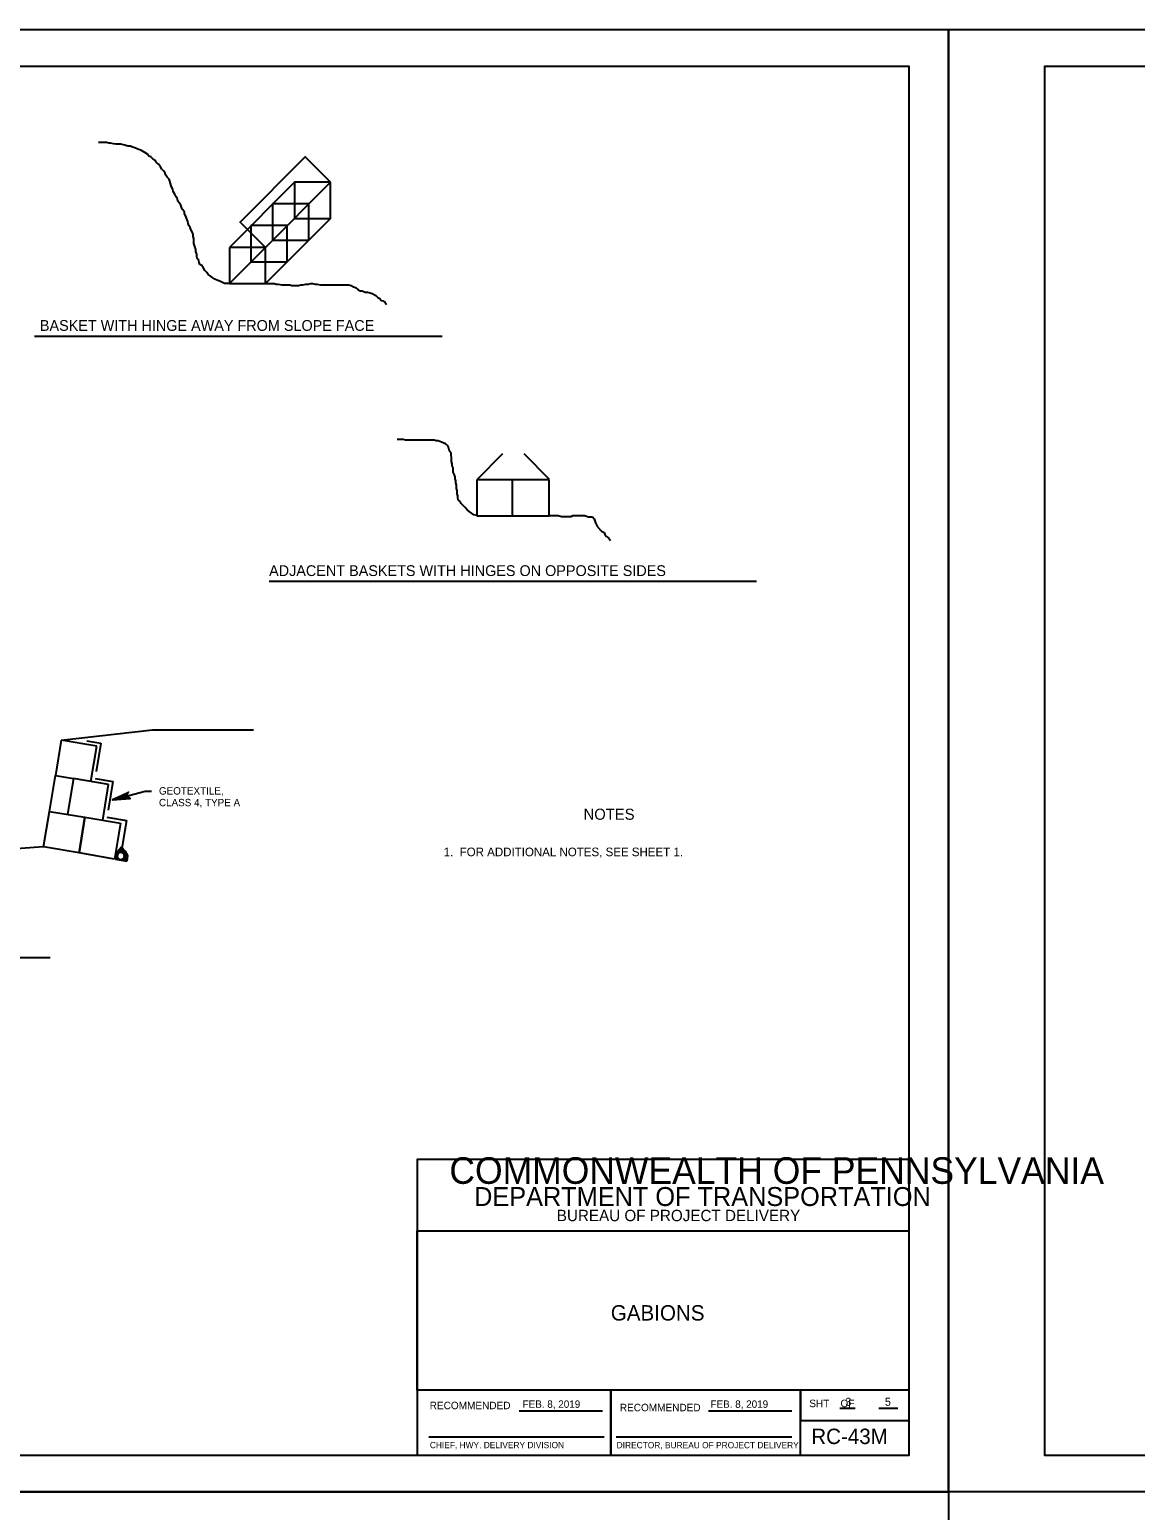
# Model space of a CAD drawing. Extents: x 3 to 3592, y -602 to 1171.
# Drawn here: x 1311 to 1760, y 569 to 1171 of the extents above; entities that cross this region are included whole.
import ezdxf

# ---------------------------------------------------------------- set-up
doc = ezdxf.new("R2010")
doc.units = 0
for name, color, linetype in [('1', 7, 'Continuous'), ('2', 7, 'Continuous'), ('3', 7, 'Continuous'), ('P', 7, 'Continuous'), ('PLT-BNDY', 7, 'Continuous')]:
    doc.layers.add(name, color=color, linetype=linetype)

msp = doc.modelspace()

# ---------------------------------------------------------------- linework, layer by layer
at = {"layer": '1'}
for p, q in [((1509.97, 609.82), (1543.86, 609.82)), ((1586.97, 609.82), (1620.84, 609.82)), ((1640.37, 610.81), (1646.51, 610.81)), ((1656.18, 610.81), (1663.83, 610.81)), ((1473.27, 599.16), (1544.52, 599.16)), ((1549.44, 599.16), (1620.78, 599.16))]:
    msp.add_line(p, q, dxfattribs=at)
for points in [[(1668.51, 591.83), (1668.51, 1155.83), (882.51, 1155.83), (882.51, 591.83), (1668.51, 591.83), (1668.51, 618.19), (1468.51, 618.19), (1468.51, 682.87), (1668.51, 682.87), (1668.51, 711.83), (1468.51, 711.83), (1468.51, 591.83), (1547.31, 591.83), (1547.31, 618.19), (1547.31, 591.83), (1624.31, 591.83), (1624.31, 618.19), (1624.31, 605.88), (1668.51, 605.88)], [(2509.51, 591.83), (2509.51, 1155.83), (1723.51, 1155.83), (1723.51, 591.83), (2509.51, 591.83), (2509.51, 618.19), (2309.51, 618.19), (2309.51, 682.87), (2509.51, 682.87), (2509.51, 711.83), (2309.51, 711.83), (2309.51, 591.83), (2388.31, 591.83), (2388.31, 618.19), (2388.31, 591.83), (2465.31, 591.83), (2465.31, 618.19), (2465.31, 605.88), (2509.51, 605.88)]]:
    msp.add_lwpolyline(points, dxfattribs=at)
at = {"layer": '2'}
msp.add_lwpolyline([(1344.79, 858), (1351.33, 861.14), (1350.9, 860.63), (1344.79, 858), (1350.75, 860.09), (1350.79, 859.61), (1344.79, 858), (1351, 859.17), (1351.39, 858.78), (1344.79, 858), (1352.02, 858.55), (1351.39, 858.78), (1351, 859.17), (1350.79, 859.61), (1350.75, 860.09), (1350.9, 860.63)], dxfattribs=at)
at = {"layer": '3'}
for p, q in [((1313.05, 1046.32), (1478.77, 1046.32)), ((1408.37, 946.73), (1606.52, 946.73)), ((1199.95, 793.93), (1319.39, 793.93))]:
    msp.add_line(p, q, dxfattribs=at)
at = {"layer": 'P'}
for points in [[(1342.32, 1124.96), (1339.07, 1124.96)], [(1343.24, 1124.75), (1342.32, 1124.96)], [(1343.95, 1124.75), (1343.24, 1124.75)], [(1345.17, 1124.45), (1343.95, 1124.75)], [(1346.18, 1124.24), (1345.17, 1124.45)], [(1348.21, 1124.24), (1346.18, 1124.24)], [(1349.84, 1123.94), (1348.21, 1124.24)], [(1350.96, 1123.53), (1349.84, 1123.94)], [(1352.08, 1123.43), (1350.96, 1123.53)], [(1352.89, 1123.03), (1352.08, 1123.43)], [(1353.9, 1122.82), (1352.89, 1123.03)], [(1355.02, 1122.31), (1353.9, 1122.82)], [(1356.55, 1121.7), (1355.02, 1122.31)], [(1357.87, 1120.89), (1356.55, 1121.7)], [(1358.98, 1120.28), (1357.87, 1120.89)], [(1359.49, 1119.47), (1358.98, 1120.28)], [(1360.41, 1119.16), (1359.49, 1119.47)], [(1361.22, 1118.35), (1360.41, 1119.16)], [(1423.09, 1119.16), (1396.78, 1092.75)], [(1433.36, 1108.9), (1422.99, 1119.27)], [(1362.03, 1117.84), (1361.22, 1118.35)], [(1362.54, 1116.93), (1362.03, 1117.84)], [(1363.45, 1116.22), (1362.54, 1116.93)], [(1364.27, 1115.1), (1363.45, 1116.22)], [(1364.78, 1114.19), (1364.27, 1115.1)], [(1365.59, 1113.37), (1364.78, 1114.19)], [(1366.2, 1112.56), (1365.59, 1113.37)], [(1366.4, 1111.75), (1366.2, 1112.56)], [(1367.01, 1110.93), (1366.4, 1111.75)], [(1367.82, 1110.12), (1367.01, 1110.93)], [(1368.13, 1109.31), (1367.82, 1110.12)], [(1368.33, 1108.39), (1368.13, 1109.31)], [(1368.64, 1107.38), (1368.33, 1108.39)], [(1369.35, 1105.85), (1368.64, 1107.38)], [(1418.73, 1108.9), (1392.31, 1082.39)], [(1433.36, 1108.9), (1406.94, 1082.39)], [(1418.73, 1108.9), (1418.73, 1094.17)], [(1433.36, 1108.9), (1418.73, 1108.9)], [(1433.36, 1094.17), (1433.36, 1108.9)], [(1369.45, 1105.04), (1369.35, 1105.85)], [(1370.06, 1104.03), (1369.45, 1105.04)], [(1370.67, 1102.91), (1370.06, 1104.03)], [(1371.18, 1102.1), (1370.67, 1102.91)], [(1371.38, 1101.18), (1371.18, 1102.1)], [(1371.99, 1100.37), (1371.38, 1101.18)], [(1372.6, 1099.56), (1371.99, 1100.37)], [(1372.8, 1098.74), (1372.6, 1099.56)], [(1373.11, 1097.93), (1372.8, 1098.74)], [(1374.02, 1096.81), (1373.11, 1097.93)], [(1374.02, 1096), (1374.02, 1096.81)], [(1374.53, 1095.09), (1374.02, 1096)], [(1374.83, 1094.27), (1374.53, 1095.09)], [(1409.78, 1100.06), (1409.78, 1085.33)], [(1424.62, 1100.06), (1409.78, 1100.06)], [(1424.62, 1085.33), (1424.62, 1100.06)], [(1375.34, 1092.95), (1374.83, 1094.27)], [(1375.55, 1092.04), (1375.34, 1092.95)], [(1375.85, 1091.22), (1375.55, 1092.04)], [(1376.36, 1090.41), (1375.85, 1091.22)], [(1376.66, 1089.6), (1376.36, 1090.41)], [(1377.27, 1088.48), (1376.66, 1089.6)], [(1418.73, 1094.17), (1392.31, 1067.75)], [(1406.94, 1082.39), (1396.58, 1092.75)], [(1415.78, 1091.22), (1401.05, 1091.22)], [(1401.05, 1091.22), (1401.05, 1076.49)], [(1433.36, 1094.17), (1406.94, 1067.75)], [(1415.78, 1076.49), (1415.78, 1091.22)], [(1418.73, 1094.17), (1433.36, 1094.17)], [(1377.58, 1087.67), (1377.27, 1088.48)], [(1377.58, 1086.75), (1377.58, 1087.67)], [(1377.88, 1085.94), (1377.58, 1086.75)], [(1377.88, 1084.01), (1377.88, 1085.94)], [(1378.09, 1083.2), (1377.88, 1084.01)], [(1378.69, 1081.57), (1378.09, 1083.2)], [(1409.78, 1085.33), (1424.62, 1085.33)], [(1378.69, 1080.76), (1378.69, 1081.57)], [(1379, 1079.64), (1378.69, 1080.76)], [(1379, 1078.83), (1379, 1079.64)], [(1379.2, 1077.91), (1379, 1078.83)], [(1379.81, 1077.1), (1379.2, 1077.91)], [(1380.02, 1076.29), (1379.81, 1077.1)], [(1392.31, 1082.39), (1392.31, 1067.75)], [(1406.94, 1082.39), (1392.31, 1082.39)], [(1406.94, 1067.75), (1406.94, 1082.39)], [(1380.32, 1075.48), (1380.02, 1076.29)], [(1381.13, 1074.97), (1380.32, 1075.48)], [(1381.64, 1074.16), (1381.13, 1074.97)], [(1382.25, 1073.04), (1381.64, 1074.16)], [(1383.06, 1072.23), (1382.25, 1073.04)], [(1383.67, 1071.31), (1383.06, 1072.23)], [(1384.49, 1070.8), (1383.67, 1071.31)], [(1385.6, 1069.99), (1384.49, 1070.8)], [(1401.05, 1076.49), (1415.78, 1076.49)], [(1386.42, 1069.48), (1385.6, 1069.99)], [(1387.53, 1068.87), (1386.42, 1069.48)], [(1388.65, 1068.57), (1387.53, 1068.87)], [(1389.46, 1068.06), (1388.65, 1068.57)], [(1390.28, 1067.75), (1389.46, 1068.06)], [(1392.31, 1067.75), (1390.28, 1067.75)], [(1392.31, 1067.75), (1406.94, 1067.75)], [(1406.94, 1067.75), (1410.5, 1067.75)], [(1410.5, 1067.75), (1411.31, 1067.45)], [(1411.31, 1067.45), (1412.12, 1067.45)], [(1412.12, 1067.45), (1413.54, 1067.15)], [(1413.54, 1067.15), (1416.9, 1067.15)], [(1416.9, 1067.15), (1417.61, 1066.94)], [(1417.61, 1066.94), (1420.35, 1066.94)], [(1420.35, 1066.94), (1421.27, 1067.15)], [(1421.27, 1067.15), (1422.08, 1067.15)], [(1422.08, 1067.15), (1423.4, 1067.45)], [(1423.4, 1067.45), (1424.31, 1067.45)], [(1424.31, 1067.45), (1425.23, 1067.75)], [(1425.23, 1067.75), (1426.04, 1067.75)], [(1426.04, 1067.75), (1427.06, 1067.45)], [(1427.06, 1067.45), (1427.87, 1067.45)], [(1427.87, 1067.45), (1429.29, 1067.15)], [(1429.29, 1067.15), (1440.87, 1067.15)], [(1440.87, 1067.15), (1441.69, 1066.94)], [(1441.69, 1066.94), (1442.7, 1066.33)], [(1442.7, 1066.33), (1443.52, 1066.13)], [(1443.52, 1066.13), (1444.53, 1065.32)], [(1444.53, 1065.32), (1445.45, 1064.71)], [(1445.45, 1064.71), (1446.26, 1064.71)], [(1446.26, 1064.71), (1447.38, 1064.2)], [(1447.38, 1064.2), (1448.39, 1064.2)], [(1448.39, 1064.2), (1449.51, 1063.89)], [(1449.51, 1063.89), (1450.32, 1063.59)], [(1450.32, 1063.59), (1451.75, 1062.78)], [(1451.75, 1062.78), (1452.56, 1061.96)], [(1452.56, 1061.96), (1453.37, 1061.66)], [(1453.37, 1061.66), (1453.98, 1060.85)], [(1453.98, 1060.85), (1454.79, 1060.64)], [(1454.79, 1060.64), (1455.61, 1060.03)], [(1455.61, 1060.03), (1456.11, 1059.12)], [(1462.95, 1004.27), (1460.51, 1004.27)], [(1463.86, 1004.06), (1462.95, 1004.27)], [(1475.44, 1004.06), (1463.86, 1004.06)], [(1476.26, 1003.76), (1475.44, 1004.06)], [(1477.07, 1003.76), (1476.26, 1003.76)], [(1478.49, 1003.25), (1477.07, 1003.76)], [(1480.12, 1002.64), (1478.49, 1003.25)], [(1480.93, 1002.03), (1480.12, 1002.64)], [(1481.24, 1001.22), (1480.93, 1002.03)], [(1481.74, 999.59), (1481.24, 1001.22)], [(1482.35, 998.78), (1481.74, 999.59)], [(1482.35, 997.97), (1482.35, 998.78)], [(1522.38, 988.11), (1512.02, 998.58)], [(1482.56, 997.15), (1482.35, 997.97)], [(1482.56, 995.43), (1482.56, 997.15)], [(1482.86, 994.41), (1482.56, 995.43)], [(1482.86, 993.6), (1482.86, 994.41)], [(1483.17, 992.79), (1482.86, 993.6)], [(1483.17, 991.06), (1483.17, 992.79)], [(1503.18, 998.48), (1492.82, 988.01)], [(1483.67, 990.25), (1483.17, 991.06)], [(1483.98, 989.13), (1483.67, 990.25)], [(1483.98, 988.32), (1483.98, 989.13)], [(1484.28, 987.5), (1483.98, 988.32)], [(1484.28, 986.69), (1484.28, 987.5)], [(1484.59, 985.78), (1484.28, 986.69)], [(1507.35, 988.01), (1492.82, 988.01)], [(1492.82, 988.01), (1492.82, 973.28)], [(1507.35, 973.28), (1507.35, 988.01)], [(1522.18, 988.01), (1507.35, 988.01)], [(1522.18, 973.28), (1522.18, 988.01)], [(1484.59, 984.45), (1484.59, 985.78)], [(1484.79, 983.64), (1484.59, 984.45)], [(1484.79, 982.22), (1484.79, 983.64)], [(1485.1, 981.41), (1484.79, 982.22)], [(1485.1, 980.59), (1485.1, 981.41)], [(1485.3, 979.78), (1485.1, 980.59)], [(1486.11, 979.17), (1485.3, 979.78)], [(1486.42, 978.36), (1486.11, 979.17)], [(1488.04, 976.73), (1486.42, 978.36)], [(1488.96, 975.62), (1488.04, 976.73)], [(1490.08, 974.8), (1488.96, 975.62)], [(1491.6, 973.68), (1490.08, 974.8)], [(1492.82, 973.48), (1491.6, 973.68)], [(1492.82, 973.28), (1507.35, 973.28)], [(1507.35, 973.28), (1522.18, 973.28)], [(1522.28, 973.48), (1525.84, 973.48)], [(1525.84, 973.48), (1527.16, 973.08)], [(1527.16, 973.08), (1531.12, 973.08)], [(1531.12, 973.08), (1531.83, 973.48)], [(1531.83, 973.48), (1536.61, 973.48)], [(1536.61, 973.48), (1538.23, 972.87)], [(1538.23, 972.87), (1539.86, 972.87)], [(1539.86, 972.87), (1540.47, 972.06)], [(1540.47, 972.06), (1540.98, 970.43)], [(1540.98, 970.43), (1541.48, 969.62)], [(1541.48, 969.62), (1541.79, 968.81)], [(1541.79, 968.81), (1543.52, 967.08)], [(1543.52, 967.08), (1544.53, 966.57)], [(1544.53, 966.57), (1544.84, 965.76)], [(1544.84, 965.76), (1545.45, 964.95)], [(1545.45, 964.95), (1546.26, 964.34)], [(1546.26, 964.34), (1547.07, 963.32)], [(1323.89, 882.27), (1360.97, 886.34)], [(1360.97, 886.34), (1402.02, 886.34)], [(1323.89, 882.27), (1321.55, 867.85)], [(1338.42, 879.83), (1323.89, 882.27)], [(1334.35, 881.97), (1340.04, 881.05)], [(1335.98, 865.41), (1338.42, 879.83)], [(1340.04, 881.05), (1338.11, 869.47)], [(1319.21, 853.22), (1321.55, 867.85)], [(1321.55, 867.85), (1328.87, 866.63)], [(1328.87, 866.63), (1326.43, 852.1)], [(1343.19, 864.19), (1328.87, 866.63)], [(1337.71, 866.63), (1344.92, 865.41)], [(1340.86, 849.66), (1343.19, 864.19)], [(1344.92, 865.41), (1342.99, 853.72)], [(1344.79, 858), (1358.03, 861.55)], [(1358.03, 861.55), (1360.67, 861.55)], [(1316.78, 838.89), (1319.21, 853.22)], [(1319.21, 853.22), (1333.54, 850.88)], [(1331.2, 836.45), (1333.54, 850.88)], [(1333.54, 850.88), (1331.2, 836.45)], [(1333.54, 850.88), (1348.07, 848.54)], [(1342.48, 850.88), (1350.51, 849.56)], [(1348.07, 848.54), (1345.63, 833.91)], [(1350.51, 849.56), (1348.58, 838.38)], [(1316.67, 838.89), (1294.63, 837.26)], [(1331.2, 836.45), (1316.78, 838.89)], [(1345.63, 833.91), (1331.2, 836.45)], [(1348.48, 838.69), (1346.85, 836.86), (1346.14, 835.33), (1345.94, 833.91)], [(1349.59, 835.23), (1349.49, 835.64), (1349.29, 836.05), (1348.98, 836.35), (1348.58, 836.55), (1348.17, 836.65), (1347.66, 836.55), (1347.26, 836.35), (1346.95, 836.05), (1346.75, 835.64), (1346.65, 835.23), (1346.75, 834.72), (1346.95, 834.32), (1347.26, 834.01), (1347.66, 833.81), (1348.17, 833.71), (1348.58, 833.81), (1348.98, 834.01), (1349.29, 834.32), (1349.49, 834.72), (1349.59, 835.33)], [(1346.65, 836.45), (1346.65, 836.25), (1346.65, 835.94), (1346.65, 835.94), (1346.95, 836.25), (1346.95, 836.35), (1346.65, 836.45), (1346.65, 836.25)], [(1347.15, 836.96), (1347.05, 836.76), (1347.15, 836.55), (1347.36, 836.55), (1347.36, 836.76), (1347.15, 836.96), (1347.05, 836.76)], [(1347.46, 837.47), (1347.36, 837.16), (1347.56, 836.76), (1347.76, 836.76), (1347.87, 837.06), (1347.87, 837.37), (1347.76, 837.57), (1347.46, 837.47), (1347.36, 837.26)], [(1347.97, 837.77), (1347.87, 837.67), (1347.97, 837.37), (1348.17, 837.37), (1348.27, 837.67), (1347.97, 837.77), (1347.87, 837.77)], [(1348.07, 837.16), (1347.87, 837.06), (1347.97, 836.76), (1348.17, 836.76), (1348.27, 837.06), (1348.07, 837.16), (1347.97, 837.06)], [(1348.48, 838.18), (1348.27, 837.87), (1348.48, 837.57), (1348.68, 837.57), (1348.68, 837.87), (1348.68, 838.18), (1348.58, 838.38), (1348.48, 838.18), (1348.37, 838.08)], [(1348.27, 837.57), (1348.27, 837.06), (1348.78, 837.06), (1348.78, 837.16), (1348.48, 837.47), (1348.27, 837.57), (1348.27, 837.37)], [(1348.48, 838.69), (1349.9, 837.06), (1350.81, 835.33), (1350.61, 833.1)], [(1348.48, 836.96), (1348.48, 836.76), (1348.68, 836.55), (1348.88, 836.76), (1348.68, 836.96), (1348.48, 836.96), (1348.48, 836.76)], [(1348.88, 837.87), (1348.78, 837.37), (1348.98, 837.06), (1349.19, 837.06), (1349.19, 837.57), (1348.98, 837.87), (1348.88, 837.87), (1348.88, 837.77)], [(1348.98, 836.96), (1348.98, 836.55), (1349.29, 836.55), (1349.49, 836.55), (1349.49, 836.96), (1349.29, 837.06), (1349.08, 837.06), (1348.98, 836.96), (1348.98, 836.76)], [(1349.29, 837.37), (1349.19, 837.26), (1349.39, 837.06), (1349.59, 837.06), (1349.59, 837.37), (1349.29, 837.37), (1349.19, 837.26)], [(1349.39, 836.25), (1349.19, 836.15), (1349.49, 835.94), (1349.59, 835.94), (1349.59, 836.25), (1349.39, 836.25), (1349.29, 836.25)], [(1349.69, 837.06), (1349.59, 836.45), (1349.69, 836.15), (1349.9, 836.15), (1350, 836.55), (1349.8, 836.96), (1349.69, 837.06), (1349.69, 836.86)], [(1350, 836.35), (1349.9, 836.25), (1350.1, 836.05), (1350.3, 836.05), (1350.3, 836.25), (1350, 836.35), (1349.9, 836.25)], [(1345.94, 833.91), (1350.61, 833.1)], [(1346.14, 834.42), (1346.14, 833.91), (1346.65, 833.91), (1346.65, 834.11), (1346.44, 834.42), (1346.14, 834.42), (1346.14, 834.32)], [(1346.34, 835.33), (1346.24, 834.83), (1346.34, 834.52), (1346.65, 834.52), (1346.65, 834.93), (1346.44, 835.23), (1346.34, 835.33), (1346.34, 835.23)], [(1346.44, 835.74), (1346.44, 835.64), (1346.54, 835.54), (1346.65, 835.74), (1346.65, 835.84), (1346.44, 835.74), (1346.44, 835.64)], [(1346.85, 834.11), (1346.65, 834.11), (1346.85, 833.91), (1347.15, 833.91), (1347.15, 834.11), (1346.85, 834.11), (1346.65, 834.11)], [(1347.15, 833.91), (1347.15, 833.81), (1347.36, 833.71), (1347.36, 833.81), (1347.26, 833.91), (1347.15, 833.91), (1347.15, 833.81)], [(1347.56, 833.81), (1347.66, 833.61), (1347.76, 833.61), (1347.76, 833.71), (1347.56, 833.81), (1347.66, 833.61)], [(1347.97, 833.61), (1348.27, 833.61), (1348.48, 833.61), (1348.48, 833.61), (1347.97, 833.61), (1348.17, 833.61)], [(1348.48, 833.61), (1348.68, 833.61), (1348.88, 833.61), (1348.98, 833.61), (1348.98, 833.61), (1348.48, 833.61), (1348.68, 833.61)], [(1349.08, 833.91), (1348.98, 833.81), (1349.19, 833.61), (1349.29, 833.61), (1349.29, 833.91), (1349.08, 833.91), (1348.98, 833.91)], [(1349.19, 834.11), (1349.39, 833.91), (1349.69, 833.71), (1349.9, 833.81), (1349.9, 834.11), (1349.69, 834.22), (1349.39, 834.22), (1349.19, 834.11), (1349.29, 834.01)], [(1349.19, 833.61), (1349.19, 833.4), (1349.49, 833.4), (1349.29, 833.51), (1349.19, 833.61), (1349.19, 833.61), (1349.19, 833.4)], [(1349.69, 834.83), (1349.49, 834.72), (1349.69, 834.42), (1349.8, 834.42), (1349.9, 834.72), (1349.69, 834.83), (1349.49, 834.72)], [(1349.49, 833.71), (1349.49, 833.61), (1349.69, 833.4), (1349.8, 833.61), (1349.59, 833.61), (1349.49, 833.71), (1349.49, 833.61)], [(1349.69, 835.94), (1349.59, 835.64), (1349.8, 835.23), (1350, 835.23), (1350.1, 835.54), (1350.1, 835.84), (1350, 835.94), (1349.69, 835.94), (1349.69, 835.74)], [(1349.8, 835.03), (1350, 834.72), (1350.3, 834.62), (1350.41, 834.72), (1350.41, 835.03), (1350.3, 835.13), (1350, 835.13), (1349.8, 835.03), (1349.9, 834.93)], [(1350, 834.62), (1350, 834.11), (1350.51, 834.11), (1350.51, 834.22), (1350.3, 834.42), (1350, 834.62), (1350, 834.42)], [(1350.1, 833.91), (1350, 833.61), (1350, 833.51), (1350.2, 833.4), (1350.51, 833.4), (1350.51, 833.61), (1350.3, 833.91), (1350.1, 833.91), (1350, 833.81)], [(1350.3, 835.74), (1350.2, 835.44), (1350.2, 835.23), (1350.41, 835.23), (1350.81, 835.23), (1350.81, 835.44), (1350.51, 835.64), (1350.3, 835.74), (1350.3, 835.64)], [(1350.41, 834.62), (1350.41, 834.42), (1350.51, 834.42), (1350.61, 834.42), (1350.61, 834.62), (1350.41, 834.62), (1350.41, 834.42)]]:
    msp.add_lwpolyline(points, dxfattribs=at)
at = {"layer": 'PLT-BNDY'}
for points in [[(843.51, 1170.83), (1684.51, 1170.83), (1684.51, 576.83), (843.51, 576.83)], [(1684.51, 1170.83), (2525.51, 1170.83), (2525.51, 576.83), (1684.51, 576.83)], [(843.51, 576.83), (1684.51, 576.83), (1684.51, -17.17), (843.51, -17.17)]]:
    msp.add_lwpolyline(points, close=True, dxfattribs=at)

# ---------------------------------------------------------------- texts
at = {"layer": '1'}
for s, height, p in [('COMMONWEALTH OF PENNSYLVANIA', 10.7834, (1481.66, 701.98)), ('DEPARTMENT OF TRANSPORTATION', 7.6843, (1491.72, 692.98)), ('BUREAU OF PROJECT DELIVERY', 4.6221, (1525.31, 686.82)), ('GABIONS', 6.25, (1547.25, 646.45)), ('FEB. 8, 2019', 3, (1511.42, 611)), ('FEB. 8, 2019', 3, (1587.77, 611)), ('SHT    OF', 3.048, (1627.91, 611.26)), ('3', 3.25, (1642.57, 611.83)), ('5', 3.25, (1658.65, 611.83)), ('RECOMMENDED', 3.048, (1473.67, 610.43)), ('APPROVED', 0.0192, (1511.53, 609.77)), ('RECOMMENDED', 3.048, (1550.91, 609.59)), ('RC-43M', 6.25, (1628.7, 596.28)), ('CHIEF, HWY. DELIVERY DIVISION', 2.54, (1473.73, 594.6)), ('DIRECTOR, BUREAU OF PROJECT DELIVERY', 2.54, (1549.64, 594.57))]:
    msp.add_text(s, height=height, dxfattribs=at).set_placement(p)
at = {"layer": '3'}
for s, height, p in [('BASKET WITH HINGE AWAY FROM SLOPE FACE', 4.375, (1315.27, 1048.47)), ('ADJACENT BASKETS WITH HINGES ON OPPOSITE SIDES', 4.375, (1408.41, 948.88)), ('GEOTEXTILE,', 3, (1363.65, 860.11)), ('CLASS 4, TYPE A', 3, (1363.65, 855.36)), ('NOTES', 4.5, (1536.19, 849.87)), ('1.  FOR ADDITIONAL NOTES, SEE SHEET 1.', 3.5, (1479.33, 835.06))]:
    msp.add_text(s, height=height, dxfattribs=at).set_placement(p)

doc.saveas('drawing.dxf')
